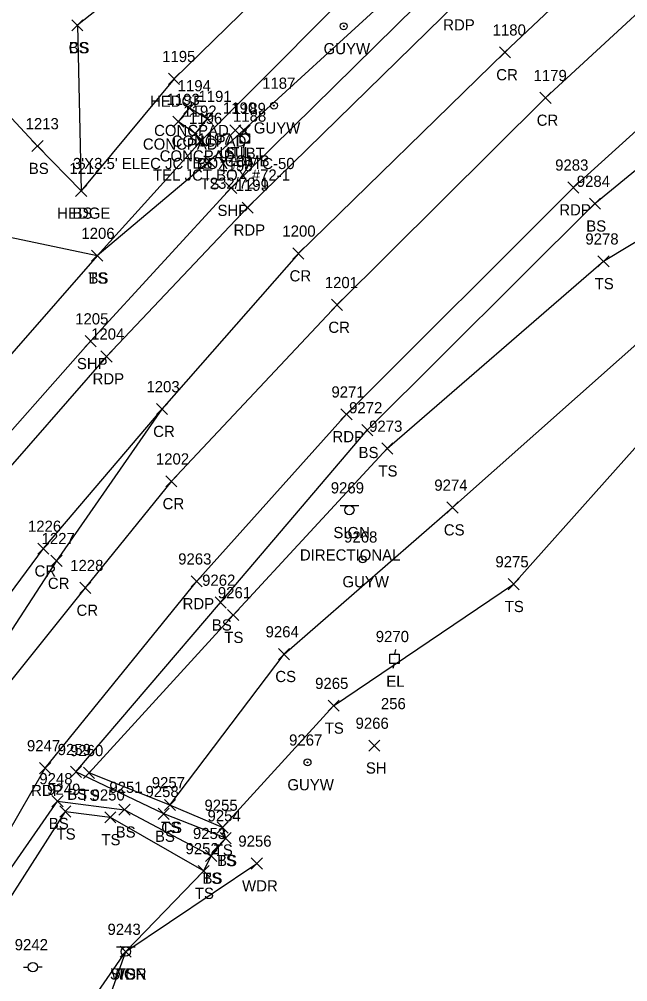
# Model space of a CAD drawing. Extents: x 1462089 to 1464015, y 730534 to 736144.
# Drawn here: x 1463384.9 to 1463493.8, y 735734.9 to 735907 of the extents above; entities that cross this region are included whole.
import ezdxf

# ---------------------------------------------------------------- set-up
doc = ezdxf.new("R2010")
doc.units = 0
for name, color, linetype in [('L_A', 7, 'Continuous'), ('L_C', 7, 'Continuous'), ('L_I', 7, 'Continuous'), ('L_TIC', 7, 'Continuous'), ('LAHR', 7, 'Continuous'), ('LAWA', 7, 'Continuous'), ('LELB', 7, 'Continuous'), ('LS', 7, 'Continuous'), ('P_A', 7, 'Continuous'), ('P_I', 7, 'Continuous'), ('P_TIC', 7, 'Continuous'), ('PET', 7, 'Continuous'), ('PRC', 7, 'Continuous'), ('PSP', 7, 'Continuous'), ('S_A', 7, 'Continuous'), ('S_C', 7, 'Continuous'), ('S_I', 7, 'Continuous'), ('SSGN', 7, 'Continuous'), ('U_A', 7, 'Continuous'), ('U_C', 7, 'Continuous'), ('U_I', 7, 'Continuous'), ('U_TIC', 7, 'Continuous'), ('UDEFAULT', 7, 'Continuous'), ('UEPT', 7, 'Continuous'), ('UP', 7, 'Continuous'), ('UPGW', 7, 'Continuous')]:
    doc.layers.add(name, color=color, linetype=linetype)

msp = doc.modelspace()

# ---------------------------------------------------------------- linework, layer by layer
at = {"layer": 'L_TIC'}
for points in [[(1463394.31, 735904.96), (1463396.31, 735906.96)], [(1463396.31, 735904.96), (1463394.31, 735906.96)], [(1463394.31, 735904.96), (1463396.31, 735906.96)], [(1463396.31, 735904.96), (1463394.31, 735906.96)], [(1463411.61, 735895.39), (1463413.61, 735897.39)], [(1463413.61, 735895.39), (1463411.61, 735897.39)], [(1463414.39, 735890.16), (1463416.39, 735892.16)], [(1463416.39, 735890.16), (1463414.39, 735892.16)], [(1463414.39, 735890.16), (1463416.39, 735892.16)], [(1463416.39, 735890.16), (1463414.39, 735892.16)], [(1463412.39, 735887.72), (1463414.39, 735889.72)], [(1463414.39, 735887.72), (1463412.39, 735889.72)], [(1463417.53, 735888.25), (1463419.53, 735890.25)], [(1463419.53, 735888.25), (1463417.53, 735890.25)], [(1463417.53, 735888.25), (1463419.53, 735890.25)], [(1463419.53, 735888.25), (1463417.53, 735890.25)], [(1463415.4, 735885.61), (1463417.4, 735887.61)], [(1463417.4, 735885.61), (1463415.4, 735887.61)], [(1463387.18, 735883.37), (1463389.18, 735885.37)], [(1463389.18, 735883.37), (1463387.18, 735885.37)], [(1463416.46, 735884.33), (1463418.46, 735886.33)], [(1463418.46, 735884.33), (1463416.46, 735886.33)], [(1463417.92, 735880.62), (1463419.92, 735882.62)], [(1463419.92, 735880.62), (1463417.92, 735882.62)], [(1463395, 735875.37), (1463397, 735877.37)], [(1463397, 735875.37), (1463395, 735877.37)], [(1463395, 735875.37), (1463397, 735877.37)], [(1463397, 735875.37), (1463395, 735877.37)], [(1463486.93, 735873.07), (1463488.93, 735875.07)], [(1463488.93, 735873.07), (1463486.93, 735875.07)], [(1463397.86, 735863.76), (1463399.86, 735865.76)], [(1463399.86, 735863.76), (1463397.86, 735865.76)], [(1463397.86, 735863.76), (1463399.86, 735865.76)], [(1463399.86, 735863.76), (1463397.86, 735865.76)], [(1463488.46, 735862.76), (1463490.46, 735864.76)], [(1463490.46, 735862.76), (1463488.46, 735864.76)], [(1463446.19, 735832.57), (1463448.19, 735834.57)], [(1463448.19, 735832.57), (1463446.19, 735834.57)], [(1463449.77, 735829.27), (1463451.77, 735831.27)], [(1463451.77, 735829.27), (1463449.77, 735831.27)], [(1463461.44, 735818.73), (1463463.44, 735820.73)], [(1463463.44, 735818.73), (1463461.44, 735820.73)], [(1463472.37, 735805.03), (1463474.37, 735807.03)], [(1463474.37, 735805.03), (1463472.37, 735807.03)], [(1463419.94, 735801.73), (1463421.94, 735803.73)], [(1463421.94, 735801.73), (1463419.94, 735803.73)], [(1463422.19, 735799.5), (1463424.19, 735801.5)], [(1463424.19, 735799.5), (1463422.19, 735801.5)], [(1463431.29, 735792.51), (1463433.29, 735794.51)], [(1463433.29, 735792.51), (1463431.29, 735794.51)], [(1463440.16, 735783.28), (1463442.16, 735785.28)], [(1463442.16, 735783.28), (1463440.16, 735785.28)], [(1463447.45, 735776.15), (1463449.45, 735778.15)], [(1463449.45, 735776.15), (1463447.45, 735778.15)], [(1463394.06, 735771.45), (1463396.06, 735773.45)], [(1463396.06, 735771.45), (1463394.06, 735773.45)], [(1463396.4, 735771.27), (1463398.4, 735773.27)], [(1463398.4, 735771.27), (1463396.4, 735773.27)], [(1463390.76, 735766.23), (1463392.76, 735768.23)], [(1463392.76, 735766.23), (1463390.76, 735768.23)], [(1463392.17, 735764.35), (1463394.17, 735766.35)], [(1463394.17, 735764.35), (1463392.17, 735766.35)], [(1463402.73, 735764.69), (1463404.73, 735766.69)], [(1463404.73, 735764.69), (1463402.73, 735766.69)], [(1463410.88, 735765.52), (1463412.88, 735767.52)], [(1463412.88, 735765.52), (1463410.88, 735767.52)], [(1463410.88, 735765.52), (1463412.88, 735767.52)], [(1463412.88, 735765.52), (1463410.88, 735767.52)], [(1463400.2, 735763.33), (1463402.2, 735765.33)], [(1463402.2, 735763.33), (1463400.2, 735765.33)], [(1463409.76, 735763.94), (1463411.76, 735765.94)], [(1463411.76, 735763.94), (1463409.76, 735765.94)], [(1463420.3, 735761.49), (1463422.3, 735763.49)], [(1463422.3, 735761.49), (1463420.3, 735763.49)], [(1463420.3, 735761.49), (1463422.3, 735763.49)], [(1463422.3, 735761.49), (1463420.3, 735763.49)], [(1463420.86, 735759.6), (1463422.86, 735761.6)], [(1463422.86, 735759.6), (1463420.86, 735761.6)], [(1463420.86, 735759.6), (1463422.86, 735761.6)], [(1463422.86, 735759.6), (1463420.86, 735761.6)], [(1463418.25, 735756.44), (1463420.25, 735758.44)], [(1463420.25, 735756.44), (1463418.25, 735758.44)], [(1463418.25, 735756.44), (1463420.25, 735758.44)], [(1463420.25, 735756.44), (1463418.25, 735758.44)], [(1463426.42, 735755.07), (1463428.42, 735757.07)], [(1463428.42, 735755.07), (1463426.42, 735757.07)], [(1463416.92, 735753.73), (1463418.92, 735755.73)], [(1463418.92, 735753.73), (1463416.92, 735755.73)], [(1463416.92, 735753.73), (1463418.92, 735755.73)], [(1463418.92, 735753.73), (1463416.92, 735755.73)], [(1463402.96, 735739.3), (1463404.96, 735741.3)], [(1463404.96, 735739.3), (1463402.96, 735741.3)], [(1463402.96, 735739.3), (1463404.96, 735741.3)], [(1463404.96, 735739.3), (1463402.96, 735741.3)]]:
    msp.add_lwpolyline(points, dxfattribs=at)
at = {"layer": 'LAHR'}
msp.add_lwpolyline([(1463476.5, 735960.66), (1463445.64, 735928.55), (1463412.61, 735896.39), (1463396, 735876.37)], dxfattribs=at)
at = {"layer": 'LAWA'}
msp.add_lwpolyline([(1463323.15, 735530.75), (1463314.53, 735532.57), (1463317.39, 735573.32), (1463323.72, 735594.76), (1463346.67, 735624.96), (1463352.35, 735628.7), (1463353.17, 735632.53), (1463355.32, 735640.14), (1463356.4, 735643.58), (1463365.65, 735683.09), (1463391.71, 735722.54), (1463403.96, 735740.3), (1463427.42, 735756.07)], dxfattribs=at)
at = {"layer": 'LELB'}
for points in [[(1463430.72, 736011.16), (1463446.48, 735993.75), (1463474.32, 735974.43), (1463483.53, 735961.28), (1463481.92, 735951.74), (1463451.7, 735919.65), (1463417.46, 735885.33), (1463398.86, 735864.76), (1463369.83, 735831.62), (1463349.33, 735806.79), (1463334.7, 735810.67)], [(1463423.74, 736000.89), (1463445.76, 735988.64), (1463456.53, 735984.34), (1463474.32, 735974.43), (1463488.05, 735963.54), (1463486.26, 735951.07), (1463456.62, 735916.14), (1463418.92, 735881.62), (1463398.86, 735864.76), (1463370.76, 735870.62), (1463360.7, 735879.35), (1463350.54, 735861.75), (1463330.74, 735847.74), (1463309.82, 735828.24)], [(1463371.83, 735676.77), (1463396.29, 735718.61), (1463403.96, 735740.3), (1463417.92, 735754.73), (1463419.25, 735757.44), (1463421.86, 735760.6), (1463421.3, 735762.49), (1463441.16, 735784.28), (1463473.37, 735806.03), (1463505.91, 735842.53), (1463539.11, 735874.83), (1463546.68, 735877.7), (1463549.64, 735880.85), (1463554.96, 735885.93), (1463568.33, 735898.33), (1463592.34, 735927.93), (1463622.91, 735958.16), (1463636.62, 735965.13), (1463663.48, 735988.16), (1463677.95, 735987.31)], [(1463456.53, 735984.34), (1463460.2, 735967.44), (1463447.34, 735949.8), (1463418.78, 735924.53), (1463395.31, 735905.96), (1463396, 735876.37), (1463388.18, 735884.37), (1463378.95, 735894.22)], [(1463421.86, 735760.6), (1463410.76, 735764.94), (1463395.06, 735772.45), (1463420.94, 735802.73), (1463447.19, 735833.57), (1463487.93, 735874.07), (1463500.5, 735884.38), (1463518.48, 735884.86), (1463546.68, 735877.7)], [(1463421.3, 735762.49), (1463411.88, 735766.52), (1463397.4, 735772.27), (1463423.19, 735800.5), (1463450.77, 735830.27), (1463489.46, 735863.76), (1463507.44, 735874.61), (1463521, 735878.87), (1463539.11, 735874.83)], [(1463411.88, 735766.52), (1463432.29, 735793.51), (1463462.44, 735819.73), (1463499.73, 735852.81), (1463539.11, 735874.83)], [(1463267.38, 735485.54), (1463275.1, 735504.27), (1463271.79, 735505.71), (1463269.4, 735506.21), (1463272.64, 735538.57), (1463289.11, 735583.37), (1463306.43, 735623.83), (1463322.21, 735657.57), (1463343.63, 735695.84), (1463371.31, 735737.84), (1463391.76, 735767.23), (1463403.73, 735765.69), (1463419.25, 735757.44)], [(1463258.27, 735455.49), (1463269.4, 735506.21), (1463276.45, 735536.93), (1463293.69, 735582.42), (1463308.55, 735622.57), (1463324.84, 735656.43), (1463345.88, 735695.12), (1463374.6, 735736.32), (1463393.17, 735765.35), (1463401.2, 735764.33), (1463417.92, 735754.73)]]:
    msp.add_lwpolyline(points, dxfattribs=at)
at = {"layer": 'LS'}
for points in [[(1463418.53, 735889.25), (1463416.4, 735886.61), (1463413.39, 735888.72), (1463415.39, 735891.16)], [(1463418.53, 735889.25), (1463415.39, 735891.16)]]:
    msp.add_lwpolyline(points, dxfattribs=at)
at = {"layer": 'P_TIC'}
for points in [[(1463470.82, 735900.13), (1463472.82, 735902.13)], [(1463472.82, 735900.13), (1463470.82, 735902.13)], [(1463478.07, 735891.99), (1463480.07, 735893.99)], [(1463480.07, 735891.99), (1463478.07, 735893.99)], [(1463421.84, 735875.87), (1463423.84, 735877.87)], [(1463423.84, 735875.87), (1463421.84, 735877.87)], [(1463483.06, 735875.97), (1463485.06, 735877.97)], [(1463485.06, 735875.97), (1463483.06, 735877.97)], [(1463424.77, 735872.36), (1463426.77, 735874.36)], [(1463426.77, 735872.36), (1463424.77, 735874.36)], [(1463433.85, 735864.16), (1463435.85, 735866.16)], [(1463435.85, 735864.16), (1463433.85, 735866.16)], [(1463440.78, 735854.96), (1463442.78, 735856.96)], [(1463442.78, 735854.96), (1463440.78, 735856.96)], [(1463396.69, 735848.47), (1463398.69, 735850.47)], [(1463398.69, 735848.47), (1463396.69, 735850.47)], [(1463399.54, 735845.75), (1463401.54, 735847.75)], [(1463401.54, 735845.75), (1463399.54, 735847.75)], [(1463409.45, 735836.34), (1463411.45, 735838.34)], [(1463411.45, 735836.34), (1463409.45, 735838.34)], [(1463409.45, 735836.34), (1463411.45, 735838.34)], [(1463411.45, 735836.34), (1463409.45, 735838.34)], [(1463442.46, 735835.4), (1463444.46, 735837.4)], [(1463444.46, 735835.4), (1463442.46, 735837.4)], [(1463411.13, 735823.42), (1463413.13, 735825.42)], [(1463413.13, 735823.42), (1463411.13, 735825.42)], [(1463388.22, 735811.38), (1463390.22, 735813.38)], [(1463390.22, 735811.38), (1463388.22, 735813.38)], [(1463390.59, 735809.18), (1463392.59, 735811.18)], [(1463392.59, 735809.18), (1463390.59, 735811.18)], [(1463395.73, 735804.36), (1463397.73, 735806.36)], [(1463397.73, 735804.36), (1463395.73, 735806.36)], [(1463415.66, 735805.53), (1463417.66, 735807.53)], [(1463417.66, 735805.53), (1463415.66, 735807.53)], [(1463388.55, 735772.13), (1463390.55, 735774.13)], [(1463390.55, 735772.13), (1463388.55, 735774.13)]]:
    msp.add_lwpolyline(points, dxfattribs=at)
at = {"layer": 'PET'}
for points in [[(1463698.18, 736092.5), (1463641.81, 736058.19), (1463599.72, 736027.31), (1463560.66, 735995.7), (1463523.02, 735963.94), (1463494.8, 735939.53), (1463463.28, 735910.04), (1463425.77, 735873.36), (1463400.54, 735846.75), (1463379.51, 735822.77), (1463354.78, 735790.86), (1463327.36, 735750.13), (1463303.96, 735709.87), (1463270.77, 735640.84), (1463259.93, 735611.92), (1463240.54, 735546.07), (1463231.54, 735502.9), (1463225.18, 735462.15)], [(1463248.55, 735456.35), (1463255.13, 735496.28), (1463266.37, 735541.14), (1463282.34, 735581.34), (1463301.55, 735626.26), (1463318.11, 735660.26), (1463339.93, 735698.21), (1463370.89, 735740.71), (1463389.55, 735773.13), (1463416.66, 735806.53), (1463443.46, 735836.4), (1463484.06, 735876.97), (1463506.05, 735896.82), (1463539.55, 735927.71), (1463569.21, 735953.66), (1463600.51, 735982.1), (1463643.12, 736017.63), (1463670.38, 736036.92), (1463692.78, 736052.46), (1463723.73, 736070.91)]]:
    msp.add_lwpolyline(points, dxfattribs=at)
at = {"layer": 'PRC'}
for points in [[(1463704.51, 736080.85), (1463651.08, 736043.15), (1463612.92, 736011.94), (1463573.89, 735978.55), (1463538.77, 735947.73), (1463510.28, 735921.79), (1463479.07, 735892.99), (1463441.78, 735855.96), (1463412.13, 735824.42), (1463396.73, 735805.36), (1463373.74, 735776.74), (1463345.79, 735738.02), (1463321.53, 735698.83), (1463287.8, 735632.56), (1463273.79, 735599.71), (1463253.31, 735541.92), (1463243.54, 735500.8), (1463236.92, 735460.01)], [(1463704.51, 736080.85), (1463648.49, 736047.65), (1463607.52, 736017.95), (1463568.69, 735986.88), (1463529.8, 735956.03), (1463503.01, 735930.52), (1463471.82, 735901.13), (1463434.85, 735865.16), (1463410.45, 735837.34), (1463389.22, 735812.38), (1463366.8, 735782.25), (1463338.89, 735741.83), (1463315.33, 735702.75), (1463281.15, 735635.79), (1463269.52, 735603.26), (1463253.31, 735541.92)], [(1463410.45, 735837.34), (1463391.59, 735810.18), (1463371.12, 735778.77), (1463345.79, 735738.02)]]:
    msp.add_lwpolyline(points, dxfattribs=at)
at = {"layer": 'PSP'}
msp.add_lwpolyline([(1463693.79, 736098.35), (1463638.66, 736063.73), (1463595.97, 736031.46), (1463556.48, 735999.87), (1463519.27, 735968.48), (1463492.75, 735944.52), (1463459.61, 735913.16), (1463422.84, 735876.87), (1463397.69, 735849.47), (1463376.45, 735825.53), (1463357.93, 735802.25), (1463355.63, 735800.81), (1463342.89, 735783.25), (1463332.13, 735767.08), (1463322.58, 735752.43), (1463299.2, 735712.38), (1463283.48, 735679.62), (1463266.73, 735644.36), (1463256.19, 735612.82), (1463235.17, 735546.14), (1463227.64, 735503.57), (1463221.36, 735462.15)], dxfattribs=at)
at = {"layer": 'SSGN'}
for p, q in [((1463442.34, 735820.11), (1463445.67, 735820.11)), ((1463443.98, 735819.27), (1463443.98, 735819.27)), ((1463402.33, 735741.15), (1463405.67, 735741.15)), ((1463403.98, 735740.32), (1463403.98, 735740.32))]:
    msp.add_line(p, q, dxfattribs=at)
for centre in [(1463443.98, 735819.27), (1463403.98, 735740.32)]:
    msp.add_circle(centre, 0.833, dxfattribs=at)
at = {"layer": 'U_TIC'}
for points in [[(1463424.22, 735886.09), (1463426.22, 735888.09)], [(1463426.22, 735886.09), (1463424.22, 735888.09)]]:
    msp.add_lwpolyline(points, dxfattribs=at)
at = {"layer": 'UDEFAULT'}
for points in [[(1463422.58, 735886.18), (1463424.58, 735888.18)], [(1463424.58, 735886.18), (1463422.58, 735888.18)]]:
    msp.add_lwpolyline(points, dxfattribs=at)
at = {"layer": 'UEPT'}
for p, q in [((1463452.21, 735794.33), (1463452.04, 735793.5)), ((1463451.21, 735791.83), (1463451.21, 735793.5)), ((1463451.21, 735793.5), (1463452.88, 735793.5)), ((1463452.04, 735792.66), (1463452.04, 735792.66)), ((1463452.88, 735793.5), (1463452.88, 735791.83)), ((1463452.88, 735791.83), (1463451.21, 735791.83)), ((1463451.79, 735791), (1463452.04, 735791.83))]:
    msp.add_line(p, q, dxfattribs=at)
at = {"layer": 'UP'}
for p, q in [((1463425.53, 735887.38), (1463425.28, 735886.55)), ((1463424.45, 735884.88), (1463424.45, 735886.55)), ((1463424.45, 735886.55), (1463426.12, 735886.55)), ((1463425.28, 735885.72), (1463425.28, 735885.72)), ((1463426.12, 735886.55), (1463426.12, 735884.88)), ((1463426.12, 735884.88), (1463424.45, 735884.88)), ((1463425.03, 735884.05), (1463425.28, 735884.88)), ((1463385.7, 735737.54), (1463386.52, 735737.54)), ((1463387.36, 735737.55), (1463387.36, 735737.55)), ((1463389.02, 735737.55), (1463388.19, 735737.55)), ((1463388.19, 735737.55), (1463388.19, 735737.55)), ((1463389.02, 735737.55), (1463389.02, 735737.55))]:
    msp.add_line(p, q, dxfattribs=at)
for centre in [(1463425.28, 735885.72), (1463387.36, 735737.55)]:
    msp.add_circle(centre, 0.833, dxfattribs=at)
at = {"layer": 'UPGW'}
for centre, radius in [((1463442.98, 735905.79), 0.625), ((1463442.98, 735905.79), 0.0833), ((1463430.49, 735891.61), 0.625), ((1463430.49, 735891.61), 0.0833), ((1463446.35, 735810.46), 0.625), ((1463446.35, 735810.46), 0.0833), ((1463436.49, 735774.15), 0.625), ((1463436.49, 735774.15), 0.0833)]:
    msp.add_circle(centre, radius, dxfattribs=at)

# ---------------------------------------------------------------- texts
at = {"layer": 'L_A'}
for s, p in [('CS', (1463393.75, 735900.96)), ('BS', (1463393.75, 735900.96)), ('HEDGE', (1463408.31, 735891.39)), ('CONCPAD', (1463409.04, 735886.16)), ('CONCPAD', (1463409.04, 735886.16)), ('CONCPAD', (1463407.03, 735883.72)), ('CONCPAD', (1463412.18, 735884.25)), ('CONCPAD', (1463412.18, 735884.25)), ('CONCPAD', (1463410.04, 735881.61)), ('BS', (1463415.9, 735880.33)), ('BS', (1463386.62, 735879.37)), ('TS', (1463417.33, 735876.62)), ('HEDGE', (1463391.7, 735871.37)), ('BS', (1463394.44, 735871.37)), ('BS', (1463486.37, 735869.07)), ('TS', (1463397.27, 735859.76)), ('BS', (1463397.3, 735859.76)), ('TS', (1463487.87, 735858.76)), ('BS', (1463445.63, 735828.57)), ('TS', (1463449.18, 735825.27)), ('CS', (1463460.88, 735814.73)), ('TS', (1463471.78, 735801.03)), ('BS', (1463419.38, 735797.73)), ('TS', (1463421.6, 735795.5)), ('CS', (1463430.73, 735788.51)), ('TS', (1463439.57, 735779.28)), ('SH', (1463446.94, 735772.15)), ('BS', (1463393.5, 735767.45)), ('TS', (1463395.81, 735767.27)), ('BS', (1463390.2, 735762.23)), ('TS', (1463410.29, 735761.52)), ('CS', (1463410.32, 735761.52)), ('TS', (1463391.58, 735760.35)), ('TS', (1463399.61, 735759.33)), ('BS', (1463402.17, 735760.69)), ('BS', (1463409.2, 735759.94)), ('TS', (1463419.71, 735757.49)), ('TS', (1463419.71, 735757.49)), ('TS', (1463420.26, 735755.6)), ('BS', (1463420.3, 735755.6)), ('TS', (1463417.66, 735752.44)), ('BS', (1463417.7, 735752.44)), ('WDR', (1463424.78, 735751.07)), ('TS', (1463416.33, 735749.73)), ('TS', (1463416.33, 735749.73)), ('WDR', (1463401.32, 735735.3)), ('TS', (1463402.37, 735735.3))]:
    msp.add_text(s, height=2, dxfattribs=at).set_placement(p)
at = {"layer": 'L_C'}
msp.add_text("3'X3.5' ELEC JCT BOX #MTC-50", height=2, dxfattribs=at).set_placement((1463394.52, 735880.25))
msp.add_text("3'X3.5' ELEC JCT BOX #MTC-50", height=2, dxfattribs=at).set_placement((1463394.52, 735880.25))
at = {"layer": 'L_I'}
for s, p in [('1195', (1463410.48, 735899.39)), ('1194', (1463413.26, 735894.16)), ('1194', (1463413.26, 735894.16)), ('1193', (1463411.26, 735891.72)), ('1191', (1463416.97, 735892.25)), ('1191', (1463416.97, 735892.25)), ('1192', (1463414.27, 735889.61)), ('1196', (1463415.28, 735888.33)), ('1213', (1463386.05, 735887.37)), ('1197', (1463416.8, 735884.62)), ('1212', (1463393.88, 735879.37)), ('1212', (1463393.88, 735879.37)), ('9284', (1463484.67, 735877.07)), ('1206', (1463396.03, 735867.76)), ('1206', (1463396.03, 735867.76)), ('9278', (1463486.2, 735866.76)), ('9272', (1463443.93, 735836.57)), ('9273', (1463447.51, 735833.27)), ('9274', (1463459.18, 735822.73)), ('9275', (1463470.11, 735809.03)), ('9262', (1463417.63, 735805.73)), ('9261', (1463420.45, 735803.5)), ('9264', (1463428.99, 735796.51)), ('9265', (1463437.85, 735787.28)), ('9266', (1463445.09, 735780.15)), ('9259', (1463391.79, 735775.45)), ('9260', (1463394, 735775.27)), ('9248', (1463388.5, 735770.23)), ('9257', (1463408.62, 735769.52)), ('9257', (1463408.62, 735769.52)), ('9249', (1463389.9, 735768.35)), ('9251', (1463401.03, 735768.69)), ('9258', (1463407.5, 735767.94)), ('9250', (1463397.85, 735767.33)), ('9255', (1463418.05, 735765.49)), ('9255', (1463418.05, 735765.49)), ('9254', (1463418.6, 735763.6)), ('9254', (1463418.6, 735763.6)), ('9253', (1463415.99, 735760.44)), ('9253', (1463415.99, 735760.44)), ('9252', (1463414.66, 735757.73)), ('9252', (1463414.66, 735757.73)), ('9256', (1463424.11, 735759.07)), ('9243', (1463400.7, 735743.3)), ('9243', (1463400.7, 735743.3))]:
    msp.add_text(s, height=2, dxfattribs=at).set_placement(p)
at = {"layer": 'P_A'}
for s, p in [('RDP', (1463460.77, 735905.04)), ('CR', (1463470.26, 735896.13)), ('CR', (1463477.5, 735887.99)), ('SHP', (1463420.38, 735871.87)), ('RDP', (1463481.54, 735871.97)), ('RDP', (1463423.26, 735868.36)), ('CR', (1463433.28, 735860.16)), ('CR', (1463440.22, 735850.96)), ('SHP', (1463395.23, 735844.47)), ('RDP', (1463398.03, 735841.75)), ('CR', (1463408.88, 735832.34)), ('CR', (1463408.88, 735832.34)), ('RDP', (1463440.95, 735831.4)), ('CR', (1463410.56, 735819.42)), ('CR', (1463387.65, 735807.38)), ('CR', (1463390.03, 735805.18)), ('RDP', (1463414.14, 735801.53)), ('CR', (1463395.16, 735800.36)), ('RDP', (1463387.04, 735768.13))]:
    msp.add_text(s, height=2, dxfattribs=at).set_placement(p)
at = {"layer": 'P_I'}
for s, p in [('1180', (1463469.61, 735904.13)), ('1179', (1463476.93, 735895.99)), ('1198', (1463420.72, 735879.87)), ('9283', (1463480.8, 735879.97)), ('1199', (1463423.63, 735876.36)), ('1200', (1463431.99, 735868.16)), ('1201', (1463439.58, 735858.96)), ('1205', (1463394.92, 735852.47)), ('1204', (1463397.77, 735849.75)), ('1203', (1463407.67, 735840.34)), ('1203', (1463407.67, 735840.34)), ('9271', (1463440.77, 735839.4)), ('1202', (1463409.36, 735827.42)), ('1226', (1463386.47, 735815.38)), ('1227', (1463388.9, 735813.18)), ('9263', (1463413.35, 735809.53)), ('1228', (1463394.03, 735808.36)), ('9247', (1463386.29, 735776.13))]:
    msp.add_text(s, height=2, dxfattribs=at).set_placement(p)
at = {"layer": 'S_A'}
for p in [(1463441.12, 735814.25), (1463401.12, 735735.3)]:
    msp.add_text('SIGN', height=2, dxfattribs=at).set_placement(p)
at = {"layer": 'S_C'}
msp.add_text('DIRECTIONAL', height=2, dxfattribs=at).set_placement((1463435.13, 735810.25))
at = {"layer": 'S_I'}
for s, p in [('9269', (1463440.65, 735822.25)), ('9243', (1463400.7, 735743.3))]:
    msp.add_text(s, height=2, dxfattribs=at).set_placement(p)
at = {"layer": 'U_A'}
for s, p in [('GUYW', (1463439.37, 735900.79)), ('GUYW', (1463426.88, 735886.61)), ('UTIL', (1463420.75, 735882.18)), ('SUBT', (1463421.72, 735882.09)), ('COMB', (1463421.67, 735880.72)), ('GUYW', (1463442.74, 735805.46)), ('EL', (1463450.58, 735787.66)), ('GUYW', (1463432.89, 735769.15))]:
    msp.add_text(s, height=2, dxfattribs=at).set_placement(p)
at = {"layer": 'U_C'}
for s, p in [('TEL JCT BOX #72-1', (1463408.84, 735878.18)), ('232/72-1', (1463419, 735876.72)), ('256', (1463449.62, 735783.66))]:
    msp.add_text(s, height=2, dxfattribs=at).set_placement(p)
at = {"layer": 'U_I'}
for s, p in [('1187', (1463428.37, 735894.61)), ('1190', (1463421.37, 735890.18)), ('1189', (1463423.09, 735890.09)), ('1188', (1463423.16, 735888.72)), ('9268', (1463443.04, 735813.46)), ('9270', (1463448.7, 735795.66)), ('9267', (1463433.19, 735777.15)), ('9242', (1463384.1, 735740.55))]:
    msp.add_text(s, height=2, dxfattribs=at).set_placement(p)

doc.saveas('drawing.dxf')
